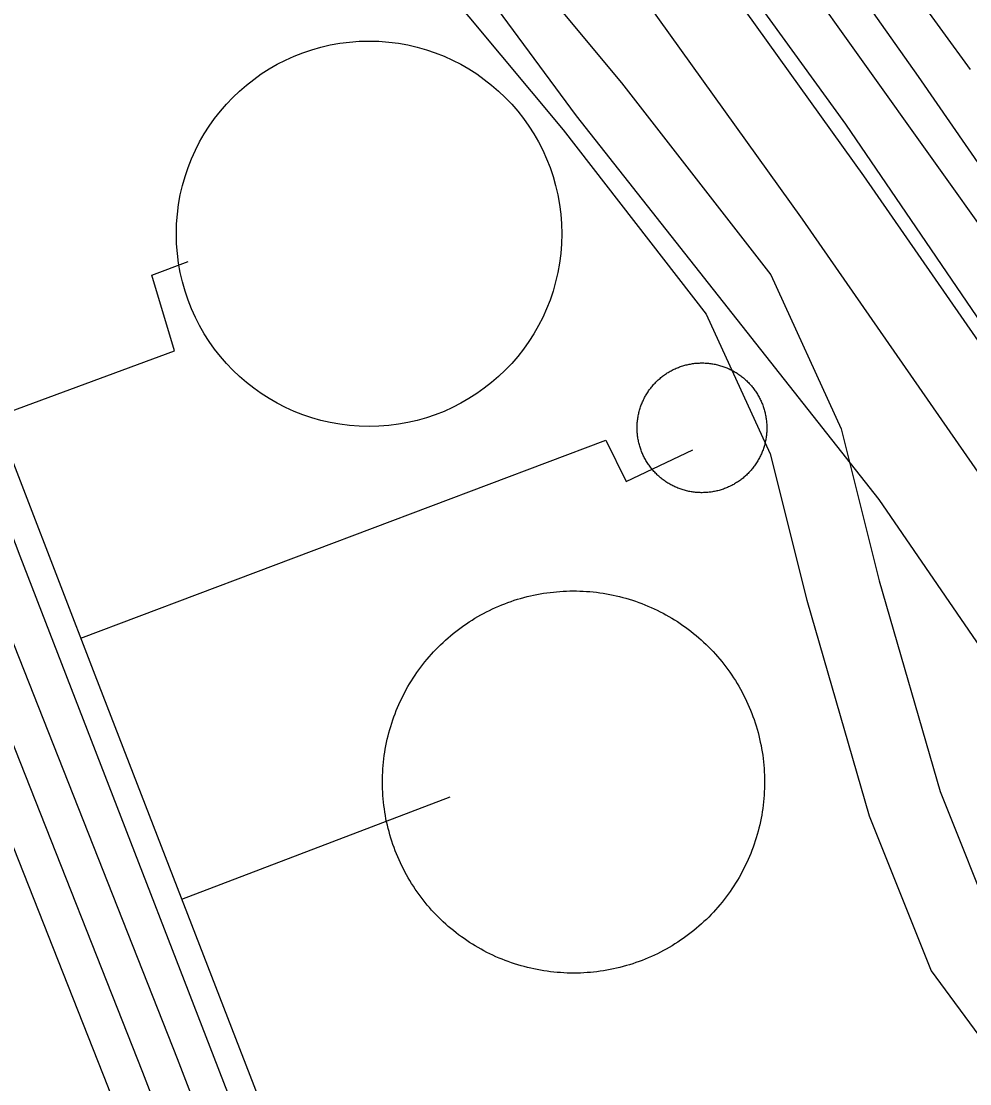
# Model space of a CAD drawing. Extents: x 3694830 to 3732949, y 415201 to 440970.
# Drawn here: x 3712647 to 3713026.6, y 433480 to 433905.1 of the extents above; entities that cross this region are included whole.
import ezdxf

# ---------------------------------------------------------------- set-up
doc = ezdxf.new("R2010")
doc.units = 0
for name, color, linetype in [('V-DOMW-TANK', 7, 'Continuous'), ('V-LEVE-TOET', 7, 'Continuous'), ('V-RAIL-TRAK', 7, 'Continuous'), ('V-ROAD-CNTR', 7, 'Continuous'), ('V-SITE-OTLN', 7, 'Continuous'), ('V-TOPO-SHOR', 7, 'Continuous'), ('V-UTIL-LINE', 7, 'Continuous')]:
    doc.layers.add(name, color=color, linetype=linetype)

msp = doc.modelspace()

# ---------------------------------------------------------------- linework, layer by layer
at = {"layer": 'V-DOMW-TANK'}
for points in [[(3712907.11, 433765.29), (3712907.51, 433765.5), (3712907.91, 433765.71), (3712908.32, 433765.91), (3712908.73, 433766.1), (3712909.14, 433766.28), (3712909.56, 433766.45), (3712909.98, 433766.62), (3712910.41, 433766.78), (3712910.83, 433766.93), (3712911.26, 433767.08), (3712911.69, 433767.22), (3712912.12, 433767.35), (3712912.56, 433767.47), (3712913, 433767.59), (3712913.44, 433767.7), (3712913.88, 433767.8), (3712914.33, 433767.89), (3712914.77, 433767.97), (3712915.22, 433768.05), (3712915.66, 433768.12), (3712916.12, 433768.18), (3712916.56, 433768.24), (3712917.01, 433768.28), (3712917.46, 433768.32), (3712917.92, 433768.35), (3712918.37, 433768.37), (3712918.82, 433768.39), (3712919.27, 433768.39), (3712919.73, 433768.39), (3712920.18, 433768.38), (3712920.63, 433768.36), (3712921.08, 433768.34), (3712921.54, 433768.3), (3712921.99, 433768.26), (3712922.44, 433768.21), (3712922.89, 433768.16), (3712923.33, 433768.09), (3712923.78, 433768.02), (3712924.23, 433767.94), (3712924.67, 433767.85), (3712925.11, 433767.76), (3712925.56, 433767.65), (3712925.99, 433767.54), (3712926.43, 433767.42), (3712926.87, 433767.3), (3712927.3, 433767.16), (3712927.73, 433767.02), (3712928.16, 433766.87), (3712928.58, 433766.71), (3712929, 433766.55), (3712929.42, 433766.38), (3712929.84, 433766.2), (3712930.25, 433766.02), (3712930.66, 433765.82), (3712931.07, 433765.62), (3712931.47, 433765.42), (3712931.87, 433765.2), (3712932.27, 433764.98), (3712932.66, 433764.75), (3712933.05, 433764.52)], [(3712899.04, 433726.36), (3712898.76, 433726.72), (3712898.49, 433727.08), (3712898.22, 433727.45), (3712897.96, 433727.82), (3712897.71, 433728.2), (3712897.47, 433728.58), (3712897.23, 433728.96), (3712897, 433729.35), (3712896.77, 433729.75), (3712896.55, 433730.14), (3712896.34, 433730.54), (3712896.14, 433730.95), (3712895.94, 433731.36), (3712895.75, 433731.77), (3712895.56, 433732.18), (3712895.39, 433732.6), (3712895.23, 433733.02), (3712895.06, 433733.44), (3712894.91, 433733.87), (3712894.76, 433734.3), (3712894.63, 433734.73), (3712894.5, 433735.16), (3712894.37, 433735.6), (3712894.26, 433736.04), (3712894.15, 433736.48), (3712894.05, 433736.92), (3712893.96, 433737.36), (3712893.87, 433737.81), (3712893.79, 433738.25), (3712893.72, 433738.7), (3712893.66, 433739.15), (3712893.61, 433739.6), (3712893.56, 433740.05), (3712893.52, 433740.5), (3712893.5, 433740.95), (3712893.47, 433741.41), (3712893.46, 433741.86), (3712893.45, 433742.31), (3712893.46, 433742.76), (3712893.47, 433743.22), (3712893.48, 433743.67), (3712893.51, 433744.12), (3712893.54, 433744.57), (3712893.58, 433745.02), (3712893.63, 433745.47), (3712893.69, 433745.92), (3712893.75, 433746.37), (3712893.83, 433746.82), (3712893.91, 433747.27), (3712893.99, 433747.71), (3712894.09, 433748.15), (3712894.19, 433748.59), (3712894.3, 433749.03), (3712894.42, 433749.47), (3712894.55, 433749.9), (3712894.69, 433750.34), (3712894.83, 433750.77), (3712894.97, 433751.2), (3712895.13, 433751.62), (3712895.29, 433752.04), (3712895.46, 433752.46), (3712895.65, 433752.88), (3712895.83, 433753.29), (3712896.02, 433753.7), (3712896.23, 433754.11), (3712896.43, 433754.51), (3712896.65, 433754.91), (3712896.87, 433755.3), (3712897.09, 433755.69), (3712897.33, 433756.08), (3712897.57, 433756.46), (3712897.82, 433756.85), (3712898.07, 433757.22), (3712898.33, 433757.59), (3712898.6, 433757.96), (3712898.88, 433758.32), (3712899.16, 433758.67), (3712899.44, 433759.02), (3712899.73, 433759.37), (3712900.03, 433759.71), (3712900.34, 433760.04), (3712900.65, 433760.37), (3712900.96, 433760.7), (3712901.28, 433761.02), (3712901.61, 433761.33), (3712901.94, 433761.64), (3712902.28, 433761.94), (3712902.62, 433762.23), (3712902.97, 433762.53), (3712903.33, 433762.81), (3712903.68, 433763.09), (3712904.05, 433763.36), (3712904.41, 433763.62), (3712904.79, 433763.88), (3712905.16, 433764.13), (3712905.54, 433764.38), (3712905.93, 433764.62), (3712906.31, 433764.85), (3712906.71, 433765.07), (3712907.11, 433765.29)], [(3712933.05, 433764.52), (3712933.43, 433764.28), (3712933.81, 433764.03), (3712934.18, 433763.77), (3712934.55, 433763.51), (3712934.92, 433763.24), (3712935.28, 433762.97), (3712935.63, 433762.69), (3712935.98, 433762.41), (3712936.33, 433762.11), (3712936.67, 433761.81), (3712937.01, 433761.51), (3712937.34, 433761.2), (3712937.66, 433760.88), (3712937.98, 433760.56), (3712938.29, 433760.23), (3712938.6, 433759.9), (3712938.9, 433759.57), (3712939.2, 433759.23), (3712939.49, 433758.88), (3712939.77, 433758.52), (3712940.05, 433758.16), (3712940.32, 433757.8), (3712940.59, 433757.43), (3712940.84, 433757.06), (3712941.1, 433756.68), (3712941.34, 433756.3), (3712941.58, 433755.92), (3712941.81, 433755.53), (3712942.04, 433755.14), (3712942.26, 433754.74), (3712942.47, 433754.34), (3712942.67, 433753.93), (3712942.87, 433753.53), (3712943.06, 433753.12), (3712943.24, 433752.7), (3712943.42, 433752.28), (3712943.58, 433751.86), (3712943.74, 433751.44), (3712943.9, 433751.01), (3712944.04, 433750.58), (3712944.18, 433750.15), (3712944.31, 433749.72), (3712944.44, 433749.28), (3712944.55, 433748.85), (3712944.66, 433748.41), (3712944.76, 433747.97), (3712944.85, 433747.52), (3712944.94, 433747.08), (3712945.01, 433746.63), (3712945.08, 433746.18), (3712945.15, 433745.73), (3712945.2, 433745.28), (3712945.25, 433744.83), (3712945.28, 433744.38), (3712945.31, 433743.93), (3712945.34, 433743.48), (3712945.35, 433743.03), (3712945.35, 433742.57), (3712945.35, 433742.12), (3712945.34, 433741.67), (3712945.33, 433741.22), (3712945.3, 433740.76), (3712945.27, 433740.31), (3712945.23, 433739.86), (3712945.18, 433739.41), (3712945.12, 433738.96), (3712945.06, 433738.51), (3712944.98, 433738.07), (3712944.9, 433737.62), (3712944.82, 433737.17), (3712944.72, 433736.73), (3712944.62, 433736.29), (3712944.5, 433735.85), (3712944.39, 433735.42), (3712944.26, 433734.98), (3712944.12, 433734.55), (3712943.98, 433734.12), (3712943.83, 433733.69), (3712943.68, 433733.26), (3712943.52, 433732.84), (3712943.34, 433732.42), (3712943.17, 433732.01), (3712942.98, 433731.59), (3712942.79, 433731.18), (3712942.58, 433730.78), (3712942.38, 433730.38), (3712942.17, 433729.98), (3712941.94, 433729.58), (3712941.72, 433729.19), (3712941.48, 433728.8), (3712941.24, 433728.42), (3712940.99, 433728.04), (3712940.74, 433727.66), (3712940.48, 433727.29), (3712940.21, 433726.93), (3712939.94, 433726.57), (3712939.66, 433726.21), (3712939.37, 433725.86), (3712939.07, 433725.52), (3712938.78, 433725.17)], [(3712938.78, 433725.17), (3712938.47, 433724.84), (3712938.16, 433724.51), (3712937.85, 433724.18), (3712937.52, 433723.86), (3712937.2, 433723.55), (3712936.87, 433723.24), (3712936.53, 433722.94), (3712936.19, 433722.65), (3712935.84, 433722.36), (3712935.48, 433722.07), (3712935.13, 433721.79), (3712934.76, 433721.52), (3712934.4, 433721.26), (3712934.02, 433721), (3712933.65, 433720.75), (3712933.27, 433720.5), (3712932.88, 433720.27), (3712932.49, 433720.03), (3712932.1, 433719.81), (3712931.7, 433719.59), (3712931.3, 433719.38), (3712930.9, 433719.18), (3712930.49, 433718.98), (3712930.08, 433718.79), (3712929.66, 433718.6), (3712929.25, 433718.43), (3712928.83, 433718.26), (3712928.4, 433718.1), (3712927.98, 433717.95), (3712927.55, 433717.8), (3712927.12, 433717.66), (3712926.68, 433717.53), (3712926.25, 433717.41), (3712925.81, 433717.29), (3712925.37, 433717.18), (3712924.93, 433717.09), (3712924.48, 433716.99), (3712924.04, 433716.91), (3712923.59, 433716.83), (3712923.15, 433716.76), (3712922.7, 433716.7), (3712922.25, 433716.65), (3712921.8, 433716.6), (3712921.35, 433716.56), (3712920.89, 433716.53), (3712920.44, 433716.51), (3712919.99, 433716.5), (3712919.54, 433716.49), (3712919.08, 433716.49), (3712918.63, 433716.5), (3712918.18, 433716.52), (3712917.73, 433716.54), (3712917.27, 433716.58), (3712916.82, 433716.62), (3712916.37, 433716.67), (3712915.92, 433716.73), (3712915.47, 433716.79), (3712915.03, 433716.86), (3712914.58, 433716.94), (3712914.14, 433717.03), (3712913.69, 433717.13), (3712913.25, 433717.23), (3712912.82, 433717.34), (3712912.38, 433717.46), (3712911.94, 433717.59), (3712911.51, 433717.72), (3712911.08, 433717.86), (3712910.65, 433718.01), (3712910.23, 433718.17), (3712909.81, 433718.33), (3712909.39, 433718.5), (3712908.97, 433718.68), (3712908.56, 433718.87), (3712908.15, 433719.06), (3712907.74, 433719.26), (3712907.34, 433719.47), (3712906.94, 433719.68), (3712906.54, 433719.9), (3712906.15, 433720.13), (3712905.76, 433720.36), (3712905.38, 433720.61), (3712905, 433720.85), (3712904.63, 433721.11), (3712904.26, 433721.37), (3712903.89, 433721.64), (3712903.53, 433721.91), (3712903.18, 433722.19), (3712902.82, 433722.48), (3712902.48, 433722.77), (3712902.14, 433723.07), (3712901.8, 433723.37), (3712901.47, 433723.68), (3712901.15, 433724), (3712900.83, 433724.32), (3712900.52, 433724.65), (3712900.21, 433724.98), (3712899.91, 433725.32), (3712899.61, 433725.66), (3712899.32, 433726.01), (3712899.04, 433726.36)], [(3712793.53, 433583.47), (3712793.24, 433584.78), (3712792.97, 433586.08), (3712792.73, 433587.39), (3712792.51, 433588.71), (3712792.31, 433590.03), (3712792.13, 433591.35), (3712791.98, 433592.68), (3712791.85, 433594.01), (3712791.74, 433595.34), (3712791.66, 433596.67), (3712791.6, 433598), (3712791.57, 433599.33), (3712791.55, 433600.67), (3712791.56, 433602), (3712791.6, 433603.34), (3712791.65, 433604.67), (3712791.73, 433606), (3712791.84, 433607.33), (3712791.96, 433608.66), (3712792.11, 433609.98), (3712792.29, 433611.31), (3712792.48, 433612.63), (3712792.7, 433613.95), (3712792.94, 433615.26), (3712793.21, 433616.57), (3712793.5, 433617.87), (3712793.8, 433619.17), (3712794.14, 433620.46), (3712794.49, 433621.74), (3712794.87, 433623.02), (3712795.27, 433624.3), (3712795.69, 433625.56), (3712796.14, 433626.82), (3712796.6, 433628.07), (3712797.09, 433629.31), (3712797.6, 433630.54), (3712798.13, 433631.77), (3712798.68, 433632.98), (3712799.26, 433634.19), (3712799.85, 433635.38), (3712800.47, 433636.57), (3712801.1, 433637.74), (3712801.76, 433638.9), (3712802.43, 433640.05), (3712803.13, 433641.19), (3712803.85, 433642.32), (3712804.58, 433643.43), (3712805.33, 433644.53), (3712806.11, 433645.62), (3712806.9, 433646.69), (3712807.71, 433647.75), (3712808.54, 433648.8), (3712809.39, 433649.83), (3712810.26, 433650.84), (3712811.14, 433651.84), (3712812.04, 433652.83), (3712812.96, 433653.8), (3712813.89, 433654.75), (3712814.84, 433655.68), (3712815.81, 433656.6), (3712816.79, 433657.51), (3712817.79, 433658.39), (3712818.8, 433659.26), (3712819.83, 433660.11), (3712820.88, 433660.94), (3712821.93, 433661.75), (3712823, 433662.55), (3712824.09, 433663.32), (3712825.19, 433664.08), (3712826.3, 433664.82), (3712827.43, 433665.54), (3712828.56, 433666.23), (3712829.71, 433666.91), (3712830.87, 433667.57), (3712832.04, 433668.21), (3712833.23, 433668.83), (3712834.42, 433669.42), (3712835.62, 433670), (3712836.84, 433670.55), (3712838.06, 433671.09), (3712839.3, 433671.6), (3712840.54, 433672.09), (3712841.79, 433672.55), (3712843.04, 433673), (3712844.3, 433673.43), (3712845.58, 433673.83), (3712846.86, 433674.21), (3712848.14, 433674.57), (3712849.44, 433674.9), (3712850.73, 433675.22), (3712852.03, 433675.51), (3712853.34, 433675.77), (3712854.65, 433676.02), (3712855.97, 433676.24), (3712857.29, 433676.44), (3712858.61, 433676.61), (3712859.94, 433676.76), (3712861.26, 433676.89), (3712862.59, 433677), (3712863.93, 433677.08)], [(3712863.93, 433677.08), (3712865.26, 433677.14), (3712866.59, 433677.18), (3712867.93, 433677.19), (3712869.26, 433677.18), (3712870.59, 433677.15), (3712871.93, 433677.09), (3712873.26, 433677.01), (3712874.59, 433676.91), (3712875.92, 433676.78), (3712877.24, 433676.63), (3712878.57, 433676.46), (3712879.89, 433676.26), (3712881.2, 433676.04), (3712882.52, 433675.8), (3712883.82, 433675.54), (3712885.13, 433675.25), (3712886.42, 433674.94), (3712887.71, 433674.6), (3712889, 433674.25), (3712890.28, 433673.87), (3712891.56, 433673.47), (3712892.82, 433673.05), (3712894.08, 433672.61), (3712895.33, 433672.14), (3712896.57, 433671.65), (3712897.8, 433671.14), (3712899.03, 433670.61), (3712900.24, 433670.06), (3712901.45, 433669.48), (3712902.64, 433668.89), (3712903.83, 433668.28), (3712905, 433667.64), (3712906.16, 433666.98), (3712907.31, 433666.31), (3712908.45, 433665.61), (3712909.58, 433664.9), (3712910.69, 433664.16), (3712911.79, 433663.41), (3712912.88, 433662.63), (3712913.95, 433661.84), (3712915.01, 433661.03), (3712916.05, 433660.2), (3712917.08, 433659.36), (3712918.1, 433658.49), (3712919.1, 433657.6), (3712920.08, 433656.7), (3712921.05, 433655.79), (3712922, 433654.85), (3712922.94, 433653.9), (3712923.86, 433652.93), (3712924.76, 433651.95), (3712925.65, 433650.95), (3712926.52, 433649.94), (3712927.37, 433648.91), (3712928.2, 433647.87), (3712929.01, 433646.81), (3712929.81, 433645.74), (3712930.58, 433644.65), (3712931.34, 433643.55), (3712932.08, 433642.44)], [(3712932.08, 433642.44), (3712932.79, 433641.32), (3712933.49, 433640.18), (3712934.17, 433639.03), (3712934.83, 433637.87), (3712935.47, 433636.7), (3712936.08, 433635.52), (3712936.68, 433634.32), (3712937.25, 433633.12), (3712937.81, 433631.91), (3712938.34, 433630.68), (3712938.86, 433629.45), (3712939.35, 433628.21), (3712939.81, 433626.96), (3712940.26, 433625.7), (3712940.69, 433624.44), (3712941.09, 433623.16), (3712941.47, 433621.89), (3712941.83, 433620.6), (3712942.16, 433619.31), (3712942.47, 433618.01), (3712942.76, 433616.71), (3712943.03, 433615.4), (3712943.27, 433614.09), (3712943.5, 433612.78), (3712943.7, 433611.46), (3712943.87, 433610.13), (3712944.02, 433608.81), (3712944.15, 433607.48), (3712944.26, 433606.15), (3712944.34, 433604.82), (3712944.4, 433603.48), (3712944.44, 433602.15), (3712944.45, 433600.82), (3712944.44, 433599.48), (3712944.41, 433598.15), (3712944.35, 433596.81), (3712944.27, 433595.48), (3712944.16, 433594.15), (3712944.04, 433592.82), (3712943.89, 433591.5), (3712943.72, 433590.18), (3712943.52, 433588.86), (3712943.3, 433587.54), (3712943.06, 433586.23), (3712942.79, 433584.92), (3712942.51, 433583.62), (3712942.2, 433582.32), (3712941.86, 433581.03), (3712941.51, 433579.74), (3712941.13, 433578.46), (3712940.73, 433577.19), (3712940.31, 433575.92), (3712939.86, 433574.67), (3712939.4, 433573.41), (3712938.91, 433572.17), (3712938.4, 433570.94), (3712937.87, 433569.72), (3712937.32, 433568.5), (3712936.74, 433567.3), (3712936.15, 433566.1), (3712935.54, 433564.92), (3712934.9, 433563.74), (3712934.25, 433562.58), (3712933.57, 433561.43), (3712932.87, 433560.29), (3712932.16, 433559.17), (3712931.42, 433558.06), (3712930.66, 433556.95), (3712929.89, 433555.87), (3712929.1, 433554.79), (3712928.29, 433553.73), (3712927.46, 433552.69), (3712926.61, 433551.66), (3712925.75, 433550.64), (3712924.86, 433549.64), (3712923.96, 433548.66), (3712923.04, 433547.69), (3712922.11, 433546.74), (3712921.16, 433545.8), (3712920.19, 433544.88), (3712919.21, 433543.98), (3712918.21, 433543.1), (3712917.2, 433542.23), (3712916.17, 433541.38), (3712915.13, 433540.54), (3712914.07, 433539.73), (3712913, 433538.94), (3712911.91, 433538.16), (3712910.81, 433537.41), (3712909.7, 433536.67), (3712908.57, 433535.95), (3712907.44, 433535.25), (3712906.29, 433534.57), (3712905.13, 433533.91), (3712903.96, 433533.28), (3712902.77, 433532.66), (3712901.58, 433532.06), (3712900.38, 433531.49), (3712899.16, 433530.93), (3712897.94, 433530.4)], [(3712897.94, 433530.4), (3712896.71, 433529.89), (3712895.47, 433529.4), (3712894.22, 433528.93), (3712892.96, 433528.48), (3712891.7, 433528.06), (3712890.42, 433527.66), (3712889.15, 433527.28), (3712887.86, 433526.92), (3712886.57, 433526.58), (3712885.27, 433526.27), (3712883.96, 433525.98), (3712882.66, 433525.71), (3712881.35, 433525.47), (3712880.03, 433525.25), (3712878.71, 433525.05), (3712877.39, 433524.87), (3712876.07, 433524.72), (3712874.74, 433524.59), (3712873.41, 433524.48), (3712872.08, 433524.4), (3712870.74, 433524.34), (3712869.41, 433524.31), (3712868.08, 433524.29), (3712866.74, 433524.3), (3712865.41, 433524.34), (3712864.07, 433524.4), (3712862.74, 433524.48), (3712861.41, 433524.58), (3712860.08, 433524.7), (3712858.76, 433524.85), (3712857.43, 433525.03), (3712856.11, 433525.22), (3712854.8, 433525.44), (3712853.49, 433525.68), (3712852.18, 433525.95), (3712850.88, 433526.23), (3712849.58, 433526.55), (3712848.29, 433526.88), (3712847, 433527.23), (3712845.72, 433527.61), (3712844.45, 433528.01), (3712843.18, 433528.44), (3712841.92, 433528.88), (3712840.67, 433529.35), (3712839.43, 433529.83), (3712838.2, 433530.34), (3712836.97, 433530.87), (3712835.76, 433531.43), (3712834.56, 433532), (3712833.36, 433532.59), (3712832.18, 433533.21), (3712831, 433533.84), (3712829.84, 433534.5), (3712828.69, 433535.18), (3712827.55, 433535.87), (3712826.43, 433536.59), (3712825.31, 433537.32), (3712824.21, 433538.08), (3712823.12, 433538.85), (3712822.05, 433539.64), (3712820.99, 433540.46), (3712819.95, 433541.29), (3712818.92, 433542.13), (3712817.9, 433543), (3712816.9, 433543.88), (3712815.91, 433544.78), (3712814.95, 433545.7), (3712814, 433546.63), (3712813.06, 433547.58), (3712812.14, 433548.55), (3712811.24, 433549.53), (3712810.35, 433550.53), (3712809.49, 433551.54), (3712808.64, 433552.57), (3712807.81, 433553.62), (3712806.99, 433554.67), (3712806.2, 433555.75), (3712805.42, 433556.83), (3712804.66, 433557.93), (3712803.93, 433559.04), (3712803.21, 433560.17), (3712802.51, 433561.31), (3712801.83, 433562.46), (3712801.17, 433563.61), (3712800.54, 433564.79), (3712799.92, 433565.97), (3712799.32, 433567.16), (3712798.75, 433568.37), (3712798.19, 433569.58), (3712797.66, 433570.8), (3712797.15, 433572.04), (3712796.66, 433573.28), (3712796.19, 433574.53), (3712795.74, 433575.78), (3712795.32, 433577.05), (3712794.91, 433578.32), (3712794.53, 433579.6), (3712794.18, 433580.89), (3712793.84, 433582.17), (3712793.53, 433583.47)]]:
    msp.add_lwpolyline(points, dxfattribs=at)
msp.add_circle((3712786.19, 433820.06), 77.1, dxfattribs=at)
at = {"layer": 'V-LEVE-TOET'}
msp.add_lwpolyline([(3712725.56, 434278.27), (3712773.35, 434218.4), (3712821.33, 434158.69), (3712869.52, 434099.14), (3712917.91, 434039.76), (3712939.31, 434008.7), (3712960.9, 433977.78), (3712982.68, 433946.99), (3713004.64, 433916.34), (3713026.79, 433885.81)], dxfattribs=at)
at = {"layer": 'V-RAIL-TRAK'}
msp.add_lwpolyline([(3713294.31, 433466.42), (3713249.25, 433531.04), (3713026, 433854.05), (3713006, 433882.93), (3712985.83, 433911.7), (3712965.49, 433940.36), (3712945, 433968.89), (3712924.33, 433997.31), (3712903.5, 434025.61), (3712882.51, 434053.78), (3712861.35, 434081.84), (3712840.04, 434109.77), (3712818.56, 434137.58), (3712793.87, 434169.51), (3712768.98, 434201.29), (3712743.89, 434232.91), (3712718.59, 434264.37), (3712693.09, 434295.66)], dxfattribs=at)
at = {"layer": 'V-ROAD-CNTR'}
for points in [[(3712187.65, 434812.01), (3712378.39, 434311.59), (3712491.09, 434002.16), (3712695.48, 433484.67), (3712841.34, 433105.39), (3712968.72, 432744.68), (3713077.72, 432480.06), (3713176.04, 432215.23), (3713313.06, 431853.04), (3713489.86, 431392.11)], [(3712421.46, 434572.98), (3712563.56, 434397), (3712699.11, 434226.32), (3712859.72, 434016.64), (3712984.02, 433843.19), (3713141.09, 433617.01), (3713254.15, 433455.75), (3713389.02, 433261.64), (3713543.18, 433038.29), (3713585.24, 432975.2), (3713625.92, 432914.29), (3713677.43, 432832.35), (3713748.96, 432708.5), (3713833.44, 432532.43), (3713938.92, 432305.82), (3714045.6, 432073.68)], [(3712397.03, 434304.24), (3712505.11, 434007.48), (3712709.46, 433490.12), (3712855.41, 433110.58), (3712962.24, 432808.08)], [(3712623.43, 434273.37), (3712649.11, 434194.74), (3712688.28, 434104.79), (3712729.13, 434034.67), (3712801.24, 433936.8), (3712863.89, 433861.64), (3712921.13, 433787.96), (3712946.67, 433732.08), (3712961.34, 433673.45), (3712986.31, 433587.22), (3713011.15, 433525.18), (3713051.16, 433470.97), (3713100.27, 433431.28), (3713168.98, 433385.78), (3713232.89, 433342.58), (3713273.9, 433315.08), (3713311.11, 433292.72), (3713341.6, 433277.53)], [(3712677, 434205.84), (3712835.61, 433998.78), (3712959.51, 433825.89), (3713116.49, 433599.85), (3713229.55, 433438.58), (3713303.32, 433332.4)], [(3712677, 434205.84), (3712715.08, 434118.37), (3712754.24, 434051.17), (3712824.86, 433955.32), (3712887.27, 433880.45), (3712946.96, 433803.61), (3712975.1, 433742.04), (3712990.31, 433681.27), (3713014.71, 433596.99), (3713037.57, 433539.9), (3713073.01, 433491.88), (3713118.02, 433455.51), (3713185.66, 433410.71), (3713249.64, 433367.47), (3713289.99, 433340.41), (3713303.32, 433332.4)], [(3712517.22, 433895.17), (3712681.51, 433479.23), (3712827.26, 433100.2), (3712934.25, 432797.23)]]:
    msp.add_lwpolyline(points, dxfattribs=at)
at = {"layer": 'V-SITE-OTLN'}
msp.add_lwpolyline([(3712400.71, 434057.31), (3712455.67, 434071.57), (3712470.16, 434076.96), (3712494.15, 434085.88), (3712425.37, 434285.16), (3712429.57, 434313.29), (3712446.14, 434347.57), (3712468.19, 434374.28), (3712483.3, 434378.36), (3712510.07, 434378.28), (3712547.77, 434358.27), (3712652.31, 434180.86), (3712719.28, 434070.15), (3712869.06, 433867.21), (3712990.14, 433713.78), (3713139.88, 433495.74), (3713248.59, 433336.86)], dxfattribs=at)
at = {"layer": 'V-TOPO-SHOR'}
for points in [[(3712801.48, 434136.2), (3712872.81, 434044.55), (3712958.15, 433924.92), (3713037.05, 433814.32), (3713120.78, 433695.39), (3713213.01, 433563.73), (3713288.44, 433451.75)], [(3713299.83, 433394.22), (3713182.53, 433564.51), (3713083.86, 433707.27), (3712976.92, 433863.9), (3712870.64, 434010.61), (3712778.39, 434129.34)]]:
    msp.add_lwpolyline(points, dxfattribs=at)
at = {"layer": 'V-UTIL-LINE'}
msp.add_line((3712711.29, 433553.93), (3712818.59, 433594.85), dxfattribs=at)
for points in [[(3712873.1, 433135.35), (3712794.88, 433338.03), (3712676.63, 433643.43), (3712576.58, 433902.98), (3712567.7, 433926.68), (3712538.01, 434005.91), (3712517.47, 434060.72)], [(3712859.34, 433128.97), (3712756.59, 433406.85), (3712646.53, 433691.16), (3712555.59, 433931.44), (3712512.85, 434045.16), (3712508.3, 434057.08)], [(3712636.75, 433746.9), (3712708.28, 433773.27), (3712699.21, 433803.53), (3712713.88, 433808.98)], [(3712670.89, 433658.33), (3712880.91, 433737.45), (3712889.11, 433720.94), (3712915.71, 433733.69)]]:
    msp.add_lwpolyline(points, dxfattribs=at)

doc.saveas('drawing.dxf')
